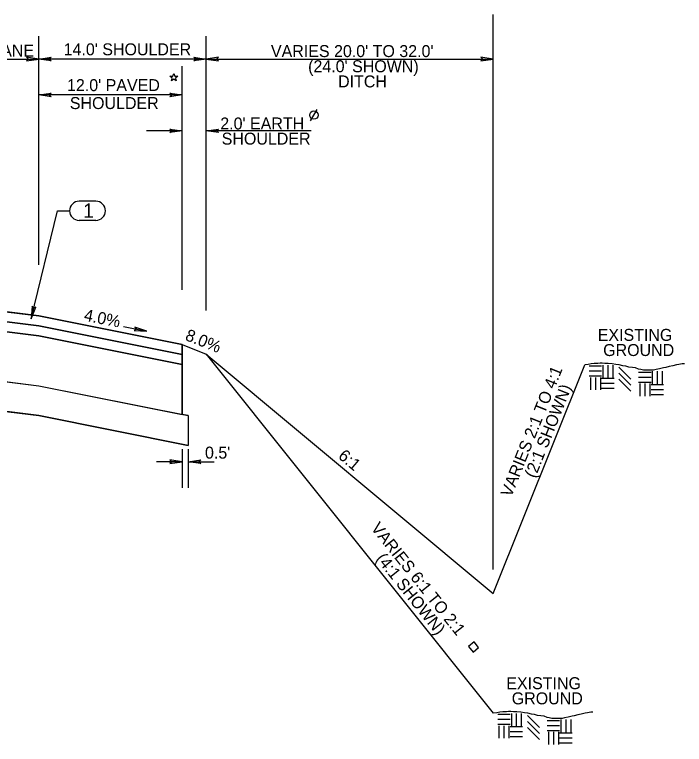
# Model space of a CAD drawing. Extents: x 2003207 to 2014043, y 843846 to 860154.
# Drawn here: x 2013720.8 to 2013776.8, y 844828.7 to 844889.7 of the extents above; entities that cross this region are included whole.
import ezdxf

# ---------------------------------------------------------------- set-up
doc = ezdxf.new("R2010")
doc.units = 0
for name, color, linetype in [('RD_EX_Road_txCode', 7, 'Continuous'), ('RD_QTY_Base_Course', 7, 'Continuous'), ('RD_QTY_ConcPave', 7, 'Continuous'), ('RD_QTY_Intermediate', 7, 'Continuous'), ('RD_QTY_PermVeg', 7, 'Continuous'), ('RD_QTY_Surf_Course', 7, 'Continuous'), ('RD_TX_Misc2', 7, 'Continuous'), ('RD_TX_TypSect', 7, 'Continuous'), ('RD_XS_ExGround', 7, 'Continuous')]:
    doc.layers.add(name, color=color, linetype=linetype)

msp = doc.modelspace()

# ---------------------------------------------------------------- linework, layer by layer
at = {"layer": 'RD_EX_Road_txCode'}
msp.add_lwpolyline([(2013758.793, 844836.865), (2013759.171, 844836.399), (2013759.637, 844836.778), (2013759.259, 844837.244)], close=True, dxfattribs=at)
at = {"layer": 'RD_QTY_Base_Course'}
for p, q in [((2013706.86, 844858.159), (2013722.86, 844856.159)), ((2013722.86, 844856.159), (2013735.36, 844853.659)), ((2013735.36, 844856.159), (2013734.86, 844856.259)), ((2013735.36, 844856.159), (2013735.36, 844853.659))]:
    msp.add_line(p, q, dxfattribs=at)
msp.add_lwpolyline([(2013694.86, 844861.859), (2013706.86, 844860.659), (2013722.86, 844858.659), (2013735.36, 844856.159), (2013735.36, 844853.659), (2013722.86, 844856.159), (2013706.86, 844858.159), (2013694.86, 844859.359)], close=True, dxfattribs=at)
at = {"layer": 'RD_QTY_ConcPave'}
for p, q in [((2013722.86, 844864.492), (2013734.86, 844862.092)), ((2013722.86, 844862.826), (2013734.86, 844860.426)), ((2013734.86, 844862.092), (2013734.86, 844861.259)), ((2013706.86, 844860.659), (2013722.86, 844858.659)), ((2013734.86, 844860.425), (2013734.86, 844856.259)), ((2013722.86, 844858.659), (2013734.86, 844856.259))]:
    msp.add_line(p, q, dxfattribs=at)
msp.add_lwpolyline([(2013694.86, 844866.026), (2013694.86, 844861.859), (2013706.86, 844860.659), (2013722.86, 844858.659), (2013734.86, 844856.259), (2013734.86, 844860.425), (2013722.86, 844862.826), (2013706.86, 844864.826)], close=True, dxfattribs=at)
at = {"layer": 'RD_QTY_Intermediate'}
for p, q in [((2013706.86, 844865.659), (2013722.86, 844863.659)), ((2013706.86, 844864.826), (2013722.86, 844862.826)), ((2013722.86, 844863.659), (2013734.86, 844861.259)), ((2013722.86, 844862.825), (2013734.86, 844860.425)), ((2013734.86, 844861.259), (2013734.86, 844860.425))]:
    msp.add_line(p, q, dxfattribs=at)
msp.add_lwpolyline([(2013670.86, 844866.025), (2013682.86, 844867.226), (2013706.86, 844864.826), (2013722.86, 844862.826), (2013734.86, 844860.425), (2013734.86, 844861.259), (2013722.86, 844863.659), (2013706.86, 844865.659), (2013682.86, 844868.059), (2013670.86, 844866.859), (2013666.86, 844866.059), (2013660.86, 844864.859), (2013660.86, 844864.026), (2013666.86, 844865.225)], close=True, dxfattribs=at)
at = {"layer": 'RD_QTY_PermVeg'}
for p, q in [((2013734.86, 844862.092), (2013736.86, 844861.292)), ((2013736.86, 844861.292), (2013760.86, 844841.292)), ((2013736.86, 844861.292), (2013760.86, 844831.292)), ((2013760.86, 844841.292), (2013768.503, 844860.399))]:
    msp.add_line(p, q, dxfattribs=at)
at = {"layer": 'RD_QTY_Surf_Course'}
msp.add_line((2013706.86, 844866.492), (2013722.86, 844864.492), dxfattribs=at)
msp.add_lwpolyline([(2013694.86, 844866.859), (2013706.86, 844865.659), (2013722.86, 844863.659), (2013734.86, 844861.259), (2013734.86, 844862.092), (2013722.86, 844864.492), (2013706.86, 844866.492), (2013694.86, 844867.692), (2013682.86, 844868.892), (2013670.86, 844867.692), (2013666.86, 844866.892), (2013660.86, 844865.692), (2013660.86, 844864.859), (2013666.86, 844866.059), (2013670.86, 844866.859), (2013682.86, 844868.059)], close=True, dxfattribs=at)
at = {"layer": 'RD_TX_Misc2'}
for p, q in [((2013727.633, 844874.071), (2013726.233, 844874.071)), ((2013727.633, 844872.471), (2013726.233, 844872.471))]:
    msp.add_line(p, q, dxfattribs=at)
for centre, start, end in [((2013726.233, 844873.271), 90, 270), ((2013727.633, 844873.271), 270, 90)]:
    msp.add_arc(centre, 0.8, start, end, dxfattribs=at)
at = {"layer": 'RD_TX_TypSect'}
for p, q in [((2013760.86, 844843.292), (2013760.86, 844889.668)), ((2013722.86, 844868.751), (2013722.86, 844887.863)), ((2013736.86, 844864.953), (2013736.86, 844887.863)), ((2013706.86, 844885.956), (2013722.86, 844885.956)), ((2013736.86, 844885.956), (2013722.86, 844885.956)), ((2013736.86, 844885.956), (2013760.86, 844885.956)), ((2013734.86, 844866.659), (2013734.86, 844885.363)), ((2013734.86, 844882.956), (2013722.86, 844882.956)), ((2013745.582, 844880.794), (2013746.148, 844881.737)), ((2013734.86, 844879.956), (2013731.866, 844879.956)), ((2013745.647, 844879.956), (2013736.86, 844879.956)), ((2013729.94, 844863.599), (2013731.891, 844863.208)), ((2013734.86, 844853.367), (2013734.86, 844850.134)), ((2013735.36, 844853.367), (2013735.36, 844850.134)), ((2013734.86, 844852.3), (2013732.692, 844852.3)), ((2013735.36, 844852.3), (2013737.527, 844852.3))]:
    msp.add_line(p, q, dxfattribs=at)
for points in [[(2013722.86, 844885.956), (2013721.821, 844886.106), (2013721.981, 844885.956), (2013721.821, 844885.806)], [(2013722.86, 844885.956), (2013723.898, 844886.106), (2013723.739, 844885.956), (2013723.898, 844885.806)], [(2013736.86, 844885.956), (2013735.821, 844885.806), (2013735.981, 844885.956), (2013735.821, 844886.106)], [(2013736.86, 844885.956), (2013737.898, 844885.806), (2013737.739, 844885.956), (2013737.898, 844886.106)], [(2013760.86, 844885.956), (2013759.821, 844886.106), (2013759.981, 844885.956), (2013759.821, 844885.806)], [(2013733.818, 844884.511), (2013734.072, 844884.511), (2013734.151, 844884.753), (2013734.229, 844884.511), (2013734.484, 844884.511), (2013734.278, 844884.361), (2013734.356, 844884.119), (2013734.151, 844884.269), (2013733.945, 844884.119), (2013734.024, 844884.361)], [(2013722.86, 844882.956), (2013723.898, 844883.106), (2013723.739, 844882.956), (2013723.898, 844882.806)], [(2013734.86, 844882.956), (2013733.821, 844882.806), (2013733.981, 844882.956), (2013733.821, 844883.106)], [(2013734.86, 844879.956), (2013733.821, 844879.806), (2013733.981, 844879.956), (2013733.821, 844880.106)], [(2013736.86, 844879.956), (2013737.898, 844880.106), (2013737.739, 844879.956), (2013737.898, 844879.806)], [(2013722.216, 844864.252), (2013722.609, 844865.225), (2013722.425, 844865.105), (2013722.317, 844865.296)], [(2013731.891, 844863.208), (2013730.902, 844863.559), (2013731.03, 844863.381), (2013730.843, 844863.265)], [(2013734.86, 844852.3), (2013733.821, 844852.45), (2013733.981, 844852.3), (2013733.821, 844852.15)], [(2013735.36, 844852.3), (2013736.398, 844852.45), (2013736.239, 844852.3), (2013736.398, 844852.15)]]:
    msp.add_lwpolyline(points, close=True, dxfattribs=at)
msp.add_lwpolyline([(2013722.216, 844864.252), (2013724.424, 844873.271), (2013725.433, 844873.271)], dxfattribs=at)
msp.add_circle((2013745.865, 844881.266), 0.35, dxfattribs=at)
at = {"layer": 'RD_XS_ExGround'}
for p, q in [((2013769.916, 844860.287), (2013768.874, 844860.287)), ((2013770.012, 844860.384), (2013770.012, 844859.342)), ((2013770.429, 844860.384), (2013770.429, 844859.342)), ((2013770.846, 844860.384), (2013770.846, 844859.342)), ((2013772.368, 844859.193), (2013771.368, 844860.193)), ((2013769.916, 844859.87), (2013768.874, 844859.87)), ((2013772.368, 844858.693), (2013771.368, 844859.693)), ((2013774.052, 844859.768), (2013773.011, 844859.768)), ((2013774.149, 844859.865), (2013774.149, 844858.824)), ((2013774.565, 844859.865), (2013774.565, 844858.824)), ((2013774.982, 844859.865), (2013774.982, 844858.824)), ((2013769.916, 844859.454), (2013768.874, 844859.454)), ((2013768.979, 844859.349), (2013768.979, 844858.308)), ((2013769.395, 844859.349), (2013769.395, 844858.308)), ((2013769.812, 844859.349), (2013769.812, 844858.308)), ((2013770.958, 844859.245), (2013769.916, 844859.245)), ((2013772.368, 844858.193), (2013771.368, 844859.193)), ((2013774.052, 844859.352), (2013773.011, 844859.352)), ((2013774.052, 844858.935), (2013773.011, 844858.935)), ((2013770.958, 844858.829), (2013769.916, 844858.829)), ((2013770.958, 844858.412), (2013769.916, 844858.412)), ((2013773.115, 844858.831), (2013773.115, 844857.789)), ((2013773.531, 844858.831), (2013773.531, 844857.789)), ((2013773.948, 844858.831), (2013773.948, 844857.789)), ((2013775.094, 844858.727), (2013774.052, 844858.727)), ((2013775.094, 844858.31), (2013774.052, 844858.31)), ((2013775.094, 844857.893), (2013774.052, 844857.893)), ((2013762.273, 844831.18), (2013761.231, 844831.18)), ((2013762.37, 844831.277), (2013762.37, 844830.235)), ((2013762.786, 844831.277), (2013762.786, 844830.235)), ((2013763.203, 844831.277), (2013763.203, 844830.235)), ((2013764.725, 844830.086), (2013763.725, 844831.086)), ((2013762.273, 844830.763), (2013761.231, 844830.763)), ((2013762.273, 844830.346), (2013761.231, 844830.346)), ((2013764.725, 844829.586), (2013763.725, 844830.586)), ((2013766.409, 844830.661), (2013765.368, 844830.661)), ((2013766.506, 844830.758), (2013766.506, 844829.716)), ((2013766.922, 844830.758), (2013766.922, 844829.716)), ((2013767.339, 844830.758), (2013767.339, 844829.716)), ((2013761.336, 844830.242), (2013761.336, 844829.2)), ((2013761.752, 844830.242), (2013761.752, 844829.2)), ((2013762.169, 844830.242), (2013762.169, 844829.2)), ((2013763.315, 844830.138), (2013762.273, 844830.138)), ((2013763.315, 844829.721), (2013762.273, 844829.721)), ((2013764.725, 844829.086), (2013763.725, 844830.086)), ((2013766.409, 844830.244), (2013765.368, 844830.244)), ((2013766.409, 844829.828), (2013765.368, 844829.828)), ((2013765.472, 844829.724), (2013765.472, 844828.682)), ((2013765.889, 844829.724), (2013765.889, 844828.682)), ((2013766.305, 844829.724), (2013766.305, 844828.682)), ((2013763.315, 844829.305), (2013762.273, 844829.305)), ((2013767.451, 844829.619), (2013766.409, 844829.619)), ((2013767.451, 844829.203), (2013766.409, 844829.203)), ((2013767.451, 844828.786), (2013766.409, 844828.786))]:
    msp.add_line(p, q, dxfattribs=at)
for points in [[(2013776.84, 844860.473), (2013776.665, 844860.473), (2013776.373, 844860.436), (2013776.19, 844860.399), (2013775.86, 844860.326), (2013775.567, 844860.253), (2013775.274, 844860.18), (2013775.091, 844860.143), (2013774.762, 844860.07), (2013774.469, 844859.997), (2013774.25, 844859.96), (2013774.067, 844859.96), (2013773.847, 844859.96), (2013773.627, 844859.96), (2013773.408, 844859.96), (2013773.188, 844859.997), (2013773.005, 844860.033), (2013772.749, 844860.143), (2013772.493, 844860.18), (2013772.2, 844860.216), (2013771.944, 844860.29), (2013771.687, 844860.326), (2013771.394, 844860.399), (2013771.102, 844860.436), (2013770.809, 844860.473), (2013770.479, 844860.509), (2013770.187, 844860.509), (2013769.967, 844860.546), (2013769.784, 844860.546), (2013769.601, 844860.509), (2013769.308, 844860.509), (2013769.052, 844860.473), (2013768.796, 844860.436), (2013768.503, 844860.399)], [(2013769.197, 844831.365), (2013769.022, 844831.365), (2013768.73, 844831.329), (2013768.547, 844831.292), (2013768.217, 844831.219), (2013767.924, 844831.146), (2013767.632, 844831.072), (2013767.449, 844831.036), (2013767.119, 844830.962), (2013766.826, 844830.889), (2013766.607, 844830.853), (2013766.424, 844830.853), (2013766.204, 844830.853), (2013765.984, 844830.853), (2013765.765, 844830.853), (2013765.545, 844830.889), (2013765.362, 844830.926), (2013765.106, 844831.036), (2013764.85, 844831.072), (2013764.557, 844831.109), (2013764.301, 844831.182), (2013764.044, 844831.219), (2013763.752, 844831.292), (2013763.459, 844831.329), (2013763.166, 844831.365), (2013762.836, 844831.402), (2013762.544, 844831.402), (2013762.324, 844831.439), (2013762.141, 844831.439), (2013761.958, 844831.402), (2013761.665, 844831.402), (2013761.409, 844831.365), (2013761.153, 844831.329), (2013760.86, 844831.292)]]:
    msp.add_lwpolyline(points, dxfattribs=at)

# ---------------------------------------------------------------- texts
at = {"layer": 'RD_TX_Misc2'}
msp.add_text('1', height=1.2, dxfattribs=at).set_placement((2013726.571, 844872.686))
at = {"layer": 'RD_TX_TypSect'}
for s, p in [("0' - 16' AUXILIARY LANE", (2013707.314, 844886.16)), ("14.0' SHOULDER", (2013724.94, 844886.266)), ("VARIES 20.0' TO 32.0'", (2013742.27, 844886.119)), ("(24.0' SHOWN)", (2013745.38, 844884.851)), ('DITCH', (2013747.884, 844883.584)), ("12.0' PAVED", (2013725.222, 844883.274)), ('SHOULDER', (2013725.458, 844881.774)), ("2.0' EARTH", (2013738.036, 844880.069)), ('SHOULDER', (2013738.154, 844878.802)), ('EXISTING', (2013769.591, 844862.404)), ('GROUND', (2013770.047, 844861.136)), ("0.5'", (2013736.758, 844852.564)), ('EXISTING', (2013761.948, 844833.297)), ('GROUND', (2013762.404, 844832.029))]:
    msp.add_text(s, height=1, dxfattribs=at).set_placement(p)
for s, rotation, p in [('4.0%', 348.69007, (2013726.582, 844864.104)), ('8.0%', 338.19859, (2013735.026, 844862.503)), ('VARIES 2:1 TO 4:1', 68.19859, (2013762.363, 844849.282)), ('(2:1 SHOWN)', 68.19859, (2013764.365, 844850.873)), ('6:1', 319.76842, (2013747.823, 844852.668)), ('VARIES 6:1 TO 2:1', 308.65981, (2013750.577, 844846.741)), ('(4:1 SHOWN)', 308.65981, (2013751.004, 844844.178))]:
    msp.add_text(s, height=1, rotation=rotation, dxfattribs=at).set_placement(p)

doc.saveas('drawing.dxf')
